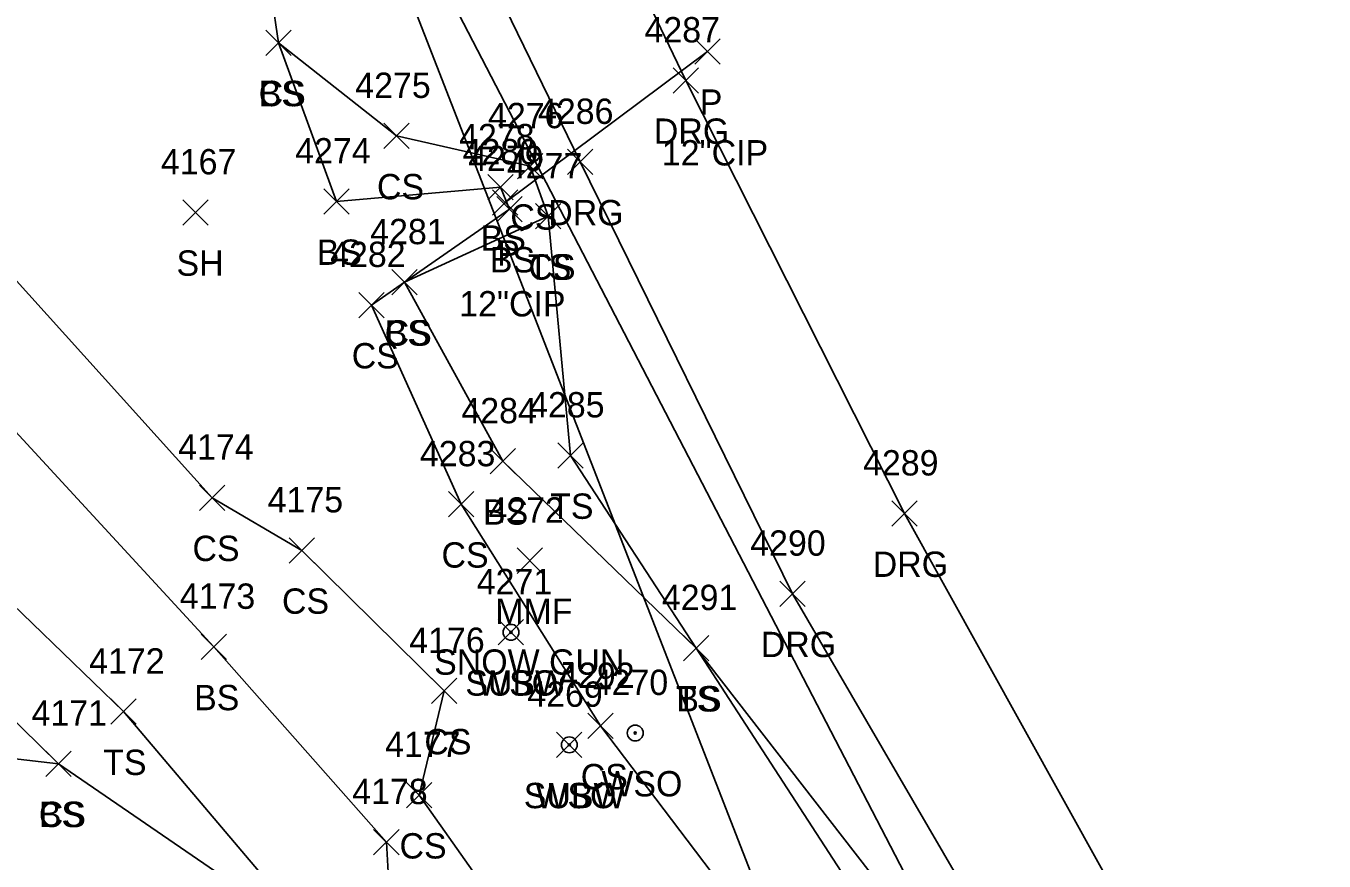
# Model space of a CAD drawing. Extents: x 49137 to 50946, y 9590 to 10709.
# Drawn here: x 50101.6 to 50204, y 10570.9 to 10636.8 of the extents above; entities that cross this region are included whole.
import ezdxf

# ---------------------------------------------------------------- set-up
doc = ezdxf.new("R2010")
doc.units = 0
for name, color, linetype in [('D_A', 7, 'Continuous'), ('D_C', 7, 'Continuous'), ('D_I', 7, 'Continuous'), ('D_TIC', 7, 'Continuous'), ('DCP', 7, 'Continuous'), ('L_A', 7, 'Continuous'), ('L_C', 7, 'Continuous'), ('L_I', 7, 'Continuous'), ('L_TIC', 7, 'Continuous'), ('LELB', 7, 'Continuous'), ('R_A', 7, 'Continuous'), ('R_I', 7, 'Continuous'), ('R_TIC', 7, 'Continuous'), ('RDG', 7, 'Continuous'), ('U_A', 7, 'Continuous'), ('U_I', 7, 'Continuous'), ('U_TIC', 7, 'Continuous'), ('UWV', 7, 'Continuous')]:
    doc.layers.add(name, color=color, linetype=linetype)

msp = doc.modelspace()

# ---------------------------------------------------------------- linework, layer by layer
at = {"layer": 'D_TIC'}
for points in [[(50154.37, 10633.82), (50156.37, 10635.82)], [(50156.37, 10633.82), (50154.37, 10635.82)], [(50138.4, 10621.91), (50140.4, 10623.91)], [(50140.4, 10621.91), (50138.4, 10623.91)]]:
    msp.add_lwpolyline(points, dxfattribs=at)
at = {"layer": 'DCP'}
for points in [[(49941.69, 9827.48), (50059.34, 9808.37), (50181.4, 9733.09), (50281.74, 9743.29), (50422.72, 9892.52), (50122.34, 10663.61), (50179.93, 10552.61), (50179.64, 10394.45), (50122.34, 10285.07), (50121.56, 10284.35)], [(50139.4, 10622.91), (50155.37, 10634.82)]]:
    msp.add_lwpolyline(points, dxfattribs=at)
at = {"layer": 'L_TIC'}
for points in [[(50120.52, 10634.5), (50122.52, 10636.5)], [(50122.52, 10634.5), (50120.52, 10636.5)], [(50120.52, 10634.5), (50122.52, 10636.5)], [(50122.52, 10634.5), (50120.52, 10636.5)], [(50129.84, 10627.15), (50131.84, 10629.15)], [(50131.84, 10627.15), (50129.84, 10629.15)], [(50140.37, 10624.76), (50142.37, 10626.76)], [(50142.37, 10624.76), (50140.37, 10626.76)], [(50138.03, 10623.1), (50140.03, 10625.1)], [(50140.03, 10623.1), (50138.03, 10625.1)], [(50125.1, 10621.98), (50127.1, 10623.98)], [(50127.1, 10621.98), (50125.1, 10623.98)], [(50113.99, 10621.12), (50115.99, 10623.12)], [(50115.99, 10621.12), (50113.99, 10623.12)], [(50138.75, 10621.38), (50140.75, 10623.38)], [(50140.75, 10621.38), (50138.75, 10623.38)], [(50141.8, 10620.81), (50143.8, 10622.81)], [(50143.8, 10620.81), (50141.8, 10622.81)], [(50141.8, 10620.81), (50143.8, 10622.81)], [(50143.8, 10620.81), (50141.8, 10622.81)], [(50130.45, 10615.61), (50132.45, 10617.61)], [(50132.45, 10615.61), (50130.45, 10617.61)], [(50130.45, 10615.61), (50132.45, 10617.61)], [(50132.45, 10615.61), (50130.45, 10617.61)], [(50127.86, 10613.81), (50129.86, 10615.81)], [(50129.86, 10613.81), (50127.86, 10615.81)], [(50138.21, 10601.48), (50140.21, 10603.48)], [(50140.21, 10601.48), (50138.21, 10603.48)], [(50143.55, 10601.94), (50145.55, 10603.94)], [(50145.55, 10601.94), (50143.55, 10603.94)], [(50115.3, 10598.61), (50117.3, 10600.61)], [(50117.3, 10598.61), (50115.3, 10600.61)], [(50115.3, 10598.61), (50117.3, 10600.61)], [(50117.3, 10598.61), (50115.3, 10600.61)], [(50134.94, 10598.09), (50136.94, 10600.09)], [(50136.94, 10598.09), (50134.94, 10600.09)], [(50122.36, 10594.45), (50124.36, 10596.45)], [(50124.36, 10594.45), (50122.36, 10596.45)], [(50140.34, 10593.64), (50142.34, 10595.64)], [(50142.34, 10593.64), (50140.34, 10595.64)], [(50115.43, 10586.84), (50117.43, 10588.84)], [(50117.43, 10586.84), (50115.43, 10588.84)], [(50153.46, 10586.74), (50155.46, 10588.74)], [(50155.46, 10586.74), (50153.46, 10588.74)], [(50153.46, 10586.74), (50155.46, 10588.74)], [(50155.46, 10586.74), (50153.46, 10588.74)], [(50133.59, 10583.36), (50135.59, 10585.36)], [(50135.59, 10583.36), (50133.59, 10585.36)], [(50108.29, 10581.73), (50110.29, 10583.73)], [(50110.29, 10581.73), (50108.29, 10583.73)], [(50145.92, 10580.6), (50147.92, 10582.6)], [(50147.92, 10580.6), (50145.92, 10582.6)], [(50103.18, 10577.62), (50105.18, 10579.62)], [(50105.18, 10577.62), (50103.18, 10579.62)], [(50103.18, 10577.62), (50105.18, 10579.62)], [(50105.18, 10577.62), (50103.18, 10579.62)], [(50131.63, 10575.14), (50133.63, 10577.14)], [(50133.63, 10575.14), (50131.63, 10577.14)], [(50129.03, 10571.43), (50131.03, 10573.43)], [(50131.03, 10571.43), (50129.03, 10573.43)]]:
    msp.add_lwpolyline(points, dxfattribs=at)
at = {"layer": 'LELB'}
for points in [[(50019.73, 10695.53), (50037.05, 10672.19), (50068.92, 10635.88), (50093.38, 10612.86), (50116.43, 10587.84), (50130.03, 10572.43), (50130.75, 10559.66)], [(50006.39, 10686.67), (50027.96, 10663.22), (50060.02, 10630.32), (50085.34, 10605.89), (50109.29, 10582.73), (50124.77, 10564.49)], [(50121.04, 10673.8), (50125.72, 10663.25), (50118.76, 10654.2), (50121.52, 10635.5), (50130.84, 10628.15), (50141.37, 10625.76), (50142.8, 10621.81), (50131.45, 10616.61), (50128.86, 10614.81), (50135.94, 10599.09), (50146.92, 10581.6), (50169.4, 10551.93), (50172.24, 10543.56), (50191.94, 10521.73), (50208.27, 10509.79)], [(50076.58, 10639), (50087.99, 10629.91), (50097.47, 10620.46), (50116.3, 10599.61), (50123.36, 10595.45), (50134.59, 10584.36), (50132.63, 10576.14), (50142.17, 10562.63), (50154.37, 10552.18), (50169.69, 10532.5), (50175.83, 10519.81), (50190.78, 10509.78), (50196.23, 10504.34)], [(50121.52, 10635.5), (50126.1, 10622.98), (50139.03, 10624.1), (50139.75, 10622.38), (50131.45, 10616.61), (50139.21, 10602.48), (50154.46, 10587.74), (50176.56, 10559.26), (50177.99, 10558.38), (50179.93, 10552.61), (50184.02, 10545.02), (50202.08, 10525.08), (50208.27, 10509.79), (50212.74, 10492.15), (50211.87, 10488.15)], [(50060.02, 10630.32), (50080.96, 10601.39), (50104.18, 10578.62)], [(50142.8, 10621.81), (50144.55, 10602.94), (50154.46, 10587.74), (50174.07, 10557.53), (50177.99, 10558.38), (50185.75, 10548.13), (50201.97, 10525.51)], [(50082.1, 10581.17), (50104.18, 10578.62), (50124.77, 10564.49), (50130.75, 10559.66), (50131.35, 10557.79)]]:
    msp.add_lwpolyline(points, dxfattribs=at)
at = {"layer": 'R_TIC'}
for points in [[(50152.64, 10631.53), (50154.64, 10633.53)], [(50154.64, 10631.53), (50152.64, 10633.53)], [(50144.31, 10625.1), (50146.31, 10627.1)], [(50146.31, 10625.1), (50144.31, 10627.1)], [(50169.9, 10597.36), (50171.9, 10599.36)], [(50171.9, 10597.36), (50169.9, 10599.36)], [(50161.07, 10591.03), (50163.07, 10593.03)], [(50163.07, 10591.03), (50161.07, 10593.03)]]:
    msp.add_lwpolyline(points, dxfattribs=at)
at = {"layer": 'RDG'}
for points in [[(50119.02, 10699.76), (50135.14, 10671.06), (50153.64, 10632.53), (50170.9, 10598.36), (50195.96, 10553.2), (50209.41, 10536.57), (50218.43, 10521.85), (50227.96, 10501.32), (50227.51, 10456.11), (50228.06, 10435.89), (50234.37, 10417.11), (50265.83, 10427.19)], [(50110.8, 10693.82), (50121.04, 10673.8), (50126.58, 10664.65), (50145.31, 10626.1), (50162.07, 10592.03), (50186.9, 10549.34), (50201.97, 10525.51), (50210.44, 10510.19), (50215.05, 10493.61), (50214.49, 10487.12), (50214.47, 10480.19), (50214.66, 10477.36), (50207.53, 10457)]]:
    msp.add_lwpolyline(points, dxfattribs=at)
at = {"layer": 'U_TIC'}
for points in [[(50138.86, 10587.99), (50140.86, 10589.99)], [(50140.86, 10587.99), (50138.86, 10589.99)], [(50143.46, 10579.11), (50145.46, 10581.11)], [(50145.46, 10579.11), (50143.46, 10581.11)]]:
    msp.add_lwpolyline(points, dxfattribs=at)
at = {"layer": 'UWV'}
for centre, radius in [((50139.86, 10588.99), 0.625), ((50139.86, 10588.99), 0.0833), ((50149.66, 10581.04), 0.625), ((50144.46, 10580.11), 0.625), ((50149.66, 10581.04), 0.0833), ((50144.46, 10580.11), 0.0833)]:
    msp.add_circle(centre, radius, dxfattribs=at)

# ---------------------------------------------------------------- texts
at = {"layer": 'D_A'}
for p in [(50154.75, 10629.82), (50138.77, 10617.91)]:
    msp.add_text('P', height=2, dxfattribs=at).set_placement(p)
at = {"layer": 'D_C'}
for p in [(50151.76, 10625.82), (50135.78, 10613.91)]:
    msp.add_text('12"CIP', height=2, dxfattribs=at).set_placement(p)
at = {"layer": 'D_I'}
msp.add_text('4280', height=2, dxfattribs=at).set_placement((50136.05, 10625.91))
at = {"layer": 'L_A'}
for s, p in [('CS', (50119.96, 10630.5)), ('BS', (50119.96, 10630.5)), ('CS', (50129.29, 10623.15)), ('CS', (50139.81, 10620.76)), ('BS', (50137.47, 10619.1)), ('BS', (50124.54, 10617.98)), ('SH', (50113.48, 10617.12)), ('BS', (50138.19, 10617.38)), ('TS', (50141.2, 10616.81)), ('CS', (50141.24, 10616.81)), ('CS', (50129.9, 10611.61)), ('BS', (50129.9, 10611.61)), ('CS', (50127.3, 10609.81)), ('BS', (50137.65, 10597.48)), ('TS', (50142.95, 10597.94)), ('CS', (50114.74, 10594.61)), ('CS', (50114.74, 10594.61)), ('CS', (50134.38, 10594.09)), ('CS', (50121.8, 10590.45)), ('MMF', (50138.62, 10589.64)), ('BS', (50114.87, 10582.84)), ('TS', (50152.87, 10582.74)), ('BS', (50152.9, 10582.74)), ('CS', (50133.03, 10579.36)), ('TS', (50107.7, 10577.73)), ('CS', (50145.36, 10576.6)), ('CS', (50102.62, 10573.62)), ('BS', (50102.62, 10573.62)), ('CS', (50131.07, 10571.14))]:
    msp.add_text(s, height=2, dxfattribs=at).set_placement(p)
at = {"layer": 'L_C'}
msp.add_text('SNOW GUN', height=2, dxfattribs=at).set_placement((50133.8, 10585.64))
at = {"layer": 'L_I'}
for s, p in [('4275', (50127.58, 10631.15)), ('4276', (50138.05, 10628.76)), ('4278', (50135.77, 10627.1)), ('4274', (50122.84, 10625.98)), ('4167', (50112.25, 10625.12)), ('4279', (50136.48, 10625.38)), ('4277', (50139.54, 10624.81)), ('4277', (50139.54, 10624.81)), ('4281', (50128.76, 10619.61)), ('4281', (50128.76, 10619.61)), ('4282', (50125.6, 10617.81)), ('4284', (50135.95, 10605.48)), ('4285', (50141.29, 10605.94)), ('4174', (50113.61, 10602.61)), ('4174', (50113.61, 10602.61)), ('4283', (50132.68, 10602.09)), ('4175', (50120.67, 10598.45)), ('4272', (50138.08, 10597.64)), ('4173', (50113.74, 10590.84)), ('4291', (50151.76, 10590.74)), ('4291', (50151.76, 10590.74)), ('4176', (50131.84, 10587.36)), ('4172', (50106.59, 10585.73)), ('4292', (50143.66, 10584.6)), ('4171', (50102.05, 10581.62)), ('4171', (50102.05, 10581.62)), ('4177', (50129.93, 10579.14)), ('4178', (50127.34, 10575.43))]:
    msp.add_text(s, height=2, dxfattribs=at).set_placement(p)
at = {"layer": 'R_A'}
for p in [(50151.13, 10627.53), (50142.8, 10621.1), (50168.39, 10593.36), (50159.56, 10587.03)]:
    msp.add_text('DRG', height=2, dxfattribs=at).set_placement(p)
at = {"layer": 'R_I'}
for s, p in [('4287', (50150.39, 10635.53)), ('4286', (50141.99, 10629.1)), ('4289', (50167.63, 10601.36)), ('4290', (50158.73, 10595.03))]:
    msp.add_text(s, height=2, dxfattribs=at).set_placement(p)
at = {"layer": 'U_A'}
for s, p in [('SUBW', (50136.26, 10583.99)), ('WSO', (50137.19, 10583.99)), ('WSO', (50146.99, 10576.04)), ('SUBW', (50140.87, 10575.11)), ('WSO', (50141.79, 10575.11))]:
    msp.add_text(s, height=2, dxfattribs=at).set_placement(p)
at = {"layer": 'U_I'}
for s, p in [('4271', (50137.16, 10591.99)), ('4271', (50137.16, 10591.99)), ('4270', (50146.31, 10584.04)), ('4269', (50141.15, 10583.11)), ('4269', (50141.15, 10583.11))]:
    msp.add_text(s, height=2, dxfattribs=at).set_placement(p)

doc.saveas('drawing.dxf')
